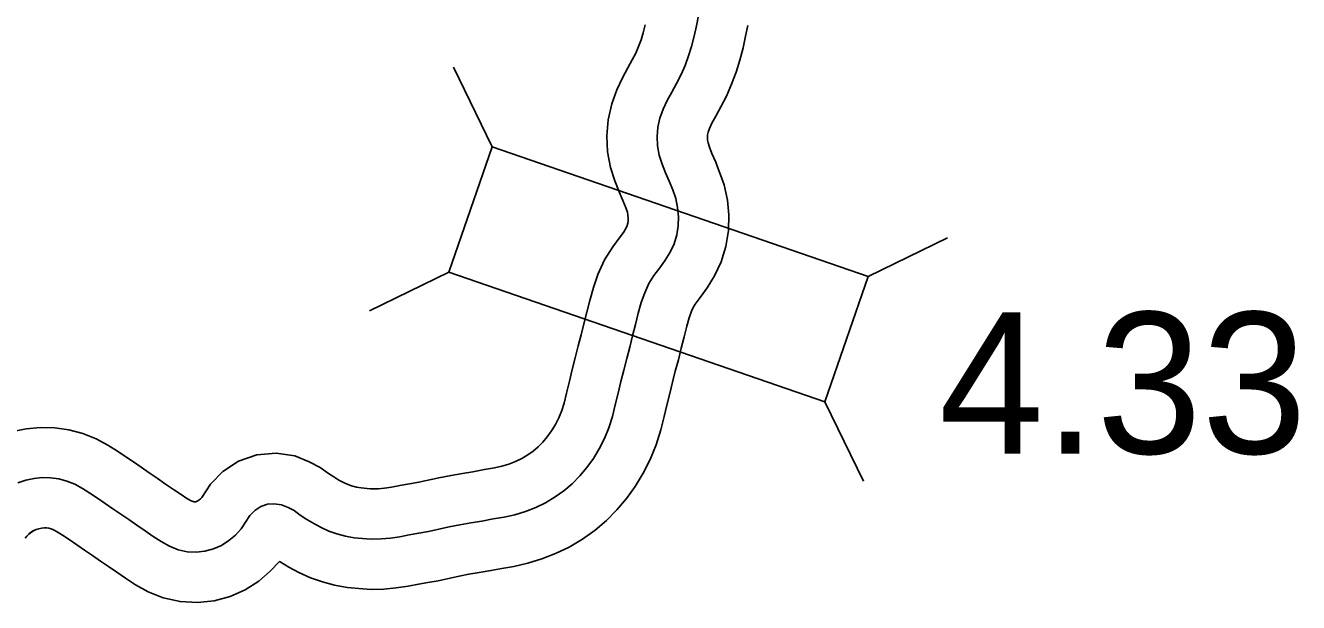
# Model space of a CAD drawing. Extents: x -83719 to 153526, y -11835 to 11446.
# Drawn here: x 9366.1 to 9492.9, y 255.3 to 312.7 of the extents above; entities that cross this region are included whole.
import ezdxf

# ---------------------------------------------------------------- set-up
doc = ezdxf.new("R2010")
doc.units = 0
for name, color, linetype in [('Level 11', 7, 'Continuous'), ('Level 20', 7, 'Continuous'), ('Level 58', 7, 'Continuous'), ('Level 59', 7, 'Continuous')]:
    doc.layers.add(name, color=color, linetype=linetype)

msp = doc.modelspace()

# ---------------------------------------------------------------- linework, layer by layer
at = {"layer": 'Level 11'}
for p, q in [((9435.25, 298.1), (9435.22, 298.18)), ((9425.9, 294.57), (9425.93, 294.5)), ((9366.91, 262.43), (9366.45, 262.11))]:
    msp.add_line(p, q, dxfattribs=at)
for points in [[(9425.93, 294.5), (9425.61, 295.29), (9425.25, 296.14), (9424.81, 297.24), (9424.38, 298.59), (9424.1, 300.12), (9424.01, 301.72), (9424.14, 303.33), (9424.5, 304.9), (9425, 306.31), (9425.57, 307.5), (9426.1, 308.49), (9426.55, 309.29), (9426.89, 309.97), (9427.18, 310.61), (9427.43, 311.29), (9427.65, 312), (9427.85, 312.78)], [(9435.22, 298.18), (9434.86, 299.1), (9434.49, 299.96), (9434.24, 300.6), (9434.1, 301.02), (9434.05, 301.31), (9434.03, 301.58), (9434.05, 301.82), (9434.11, 302.09), (9434.25, 302.45), (9434.49, 302.98), (9434.88, 303.69), (9435.38, 304.61), (9435.94, 305.69), (9436.45, 306.87), (9436.89, 308.06), (9437.27, 309.27), (9437.59, 310.5), (9437.83, 311.65), (9438.05, 312.72)], [(9366.45, 262.11), (9366.93, 262.41), (9367.17, 262.52), (9367.44, 262.61), (9367.73, 262.67), (9367.98, 262.69), (9368.2, 262.69), (9368.43, 262.65), (9368.67, 262.59), (9368.92, 262.49), (9369.27, 262.3), (9369.8, 261.97), (9370.46, 261.52), (9371.22, 261), (9372, 260.47), (9372.78, 259.93), (9373.58, 259.39), (9374.38, 258.83), (9375.2, 258.27), (9376.07, 257.67), (9377.08, 257.02), (9378.33, 256.33), (9379.83, 255.73), (9381.51, 255.35), (9383.25, 255.26), (9384.91, 255.44), (9386.51, 255.87), (9387.99, 256.53), (9389.37, 257.4), (9390.48, 258.37), (9391.42, 259.34), (9391.47, 259.31), (9392.36, 258.78), (9393.33, 258.24), (9394.5, 257.73), (9395.69, 257.31), (9396.88, 257), (9398.15, 256.76), (9399.72, 256.61), (9400.56, 256.57), (9401.81, 256.6), (9403.04, 256.71), (9404.22, 256.88), (9405.27, 257.08), (9406.19, 257.26), (9407.21, 257.43), (9409.32, 257.89), (9410.27, 258.08), (9411.29, 258.24), (9412.47, 258.44), (9413.57, 258.66), (9414.74, 258.84), (9416.15, 259.17), (9417.54, 259.6), (9418.92, 260.13), (9420.27, 260.78), (9421.61, 261.57), (9422.84, 262.45), (9423.98, 263.42), (9425.03, 264.48), (9425.97, 265.61), (9426.85, 266.82), (9427.64, 268.13), (9428.34, 269.5), (9428.92, 270.95), (9429.41, 272.45), (9429.72, 273.77), (9430, 274.9), (9430.28, 276.06), (9430.56, 277.19), (9430.84, 278.29), (9431.14, 279.43), (9431.43, 280.6), (9431.72, 281.73), (9431.98, 282.77), (9432.22, 283.62), (9432.45, 284.27), (9432.6, 284.63), (9432.82, 284.97), (9433.31, 285.62), (9434.01, 286.58), (9434.75, 287.8), (9435.39, 289.19), (9435.86, 290.71), (9436.12, 292.29), (9436.17, 293.86), (9436.02, 295.32), (9435.72, 296.86), (9435.25, 298.1)], [(9364.86, 272.28), (9366.2, 272.56), (9367.6, 272.7), (9369.03, 272.67), (9370.44, 272.47), (9371.82, 272.1), (9373.15, 271.57), (9374.32, 270.94), (9375.28, 270.33), (9376.1, 269.78), (9376.86, 269.26), (9377.63, 268.73), (9378.43, 268.18), (9379.24, 267.63), (9380.06, 267.06), (9380.86, 266.51), (9381.61, 266), (9382.2, 265.61), (9382.61, 265.4), (9382.82, 265.31), (9382.9, 265.29), (9382.96, 265.29), (9383.05, 265.3), (9383.16, 265.33), (9383.28, 265.38), (9383.37, 265.44), (9383.56, 265.6), (9383.67, 265.72), (9384.54, 267.05), (9385.77, 268.31), (9387.32, 269.33), (9389.17, 269.98), (9391.1, 270.14), (9392.93, 269.85), (9394.38, 269.27), (9395.46, 268.69), (9396.31, 268.11), (9396.82, 267.76), (9397.34, 267.45), (9397.79, 267.2), (9398.16, 267.04), (9398.59, 266.89), (9399.09, 266.76), (9399.56, 266.67), (9400.45, 266.59), (9400.7, 266.57), (9401.25, 266.59), (9401.87, 266.64), (9402.57, 266.75), (9403.39, 266.9), (9404.38, 267.09), (9405.3, 267.25), (9407.3, 267.68), (9408.5, 267.92), (9409.65, 268.11), (9410.68, 268.28), (9411.82, 268.51), (9412.83, 268.67), (9413.56, 268.84), (9414.27, 269.05), (9414.93, 269.31), (9415.54, 269.6), (9416.15, 269.96), (9416.67, 270.33), (9417.17, 270.76), (9417.63, 271.23), (9418.09, 271.77), (9418.51, 272.35), (9418.89, 272.98), (9419.23, 273.65), (9419.52, 274.37), (9419.76, 275.12), (9419.99, 276.11), (9420.29, 277.29), (9420.57, 278.45), (9420.86, 279.63), (9421.16, 280.81), (9421.46, 281.92), (9421.73, 283.02), (9422.02, 284.17), (9422.32, 285.34), (9422.68, 286.62), (9423.13, 287.93), (9423.77, 289.39), (9424.6, 290.67), (9425.26, 291.55), (9425.67, 292.12), (9425.9, 292.49), (9426.04, 292.79), (9426.11, 293.03), (9426.15, 293.25), (9426.15, 293.51), (9426.12, 293.86), (9426.07, 294.12), (9425.9, 294.57)], [(9366.09, 261.68), (9366.25, 261.88), (9366.45, 262.08), (9366.91, 262.43)]]:
    msp.add_lwpolyline(points, dxfattribs=at)
at = {"layer": 'Level 20'}
for p, q in [((9412.59, 300.64), (9408.74, 308.55)), ((9450.03, 287.72), (9457.94, 291.57)), ((9408.29, 288.16), (9400.37, 284.31)), ((9445.72, 275.24), (9449.57, 267.33))]:
    msp.add_line(p, q, dxfattribs=at)
msp.add_lwpolyline([(9408.29, 288.16), (9445.72, 275.24), (9450.03, 287.72), (9412.59, 300.64)], close=True, dxfattribs=at)
at = {"layer": 'Level 59'}
for points in [[(9430.58, 296.34), (9430.23, 297.2), (9429.87, 298.05), (9429.52, 298.92), (9429.24, 299.8), (9429.07, 300.72), (9429.02, 301.65), (9429.1, 302.58), (9429.3, 303.49), (9429.63, 304.38), (9430.03, 305.24), (9430.49, 306.09), (9430.97, 306.95), (9431.42, 307.83), (9431.81, 308.74), (9432.16, 309.68), (9432.46, 310.64), (9432.72, 311.64), (9432.94, 312.67), (9433.14, 313.71)], [(9365.35, 267.18), (9366.15, 267.44), (9366.97, 267.62), (9367.79, 267.7), (9368.62, 267.68), (9369.44, 267.56), (9370.25, 267.35), (9371.03, 267.03), (9371.79, 266.62), (9372.54, 266.15), (9373.28, 265.65), (9374.04, 265.13), (9374.82, 264.6), (9375.61, 264.06), (9376.41, 263.51), (9377.22, 262.95), (9378.03, 262.39), (9378.84, 261.84), (9379.64, 261.32), (9380.47, 260.86), (9381.32, 260.52), (9382.21, 260.32), (9383.1, 260.27), (9383.98, 260.37), (9384.84, 260.6), (9385.64, 260.95), (9386.37, 261.42), (9387.02, 261.98), (9387.6, 262.59), (9388.46, 263.91), (9388.97, 264.43), (9389.56, 264.82), (9390.22, 265.05), (9390.9, 265.1), (9391.6, 264.99), (9392.27, 264.73), (9392.86, 264.41), (9393.49, 263.97), (9394.15, 263.54), (9394.85, 263.12), (9395.56, 262.72), (9396.33, 262.38), (9397.14, 262.1), (9397.99, 261.88), (9398.85, 261.71), (9400.08, 261.6), (9400.63, 261.57), (9401.53, 261.59), (9402.46, 261.67), (9403.39, 261.81), (9404.33, 261.99), (9405.28, 262.17), (9406.25, 262.34), (9408.31, 262.79), (9409.38, 263), (9410.47, 263.18), (9411.57, 263.36), (9412.69, 263.58), (9413.78, 263.75), (9414.86, 264), (9415.91, 264.32), (9416.93, 264.72), (9417.9, 265.19), (9418.88, 265.77), (9419.75, 266.39), (9420.57, 267.09), (9421.33, 267.86), (9422.03, 268.69), (9422.68, 269.59), (9423.26, 270.55), (9423.78, 271.58), (9424.22, 272.66), (9424.59, 273.79), (9424.85, 274.94), (9425.14, 276.1), (9425.42, 277.26), (9425.71, 278.41), (9426, 279.55), (9426.3, 280.67), (9426.58, 281.81), (9426.87, 282.95), (9427.15, 284.06), (9427.45, 285.12), (9427.79, 286.1), (9428.19, 287.01), (9428.71, 287.82), (9429.28, 288.59), (9429.84, 289.35), (9430.32, 290.15), (9430.71, 290.99), (9430.99, 291.87), (9431.13, 292.77), (9431.16, 293.68), (9431.07, 294.59), (9430.9, 295.49), (9430.58, 296.34)]]:
    msp.add_lwpolyline(points, dxfattribs=at)

# ---------------------------------------------------------------- texts
at = {"layer": 'Level 58'}
msp.add_text('4.33', height=14.08, dxfattribs=at).set_placement((9457.09, 270.09))

doc.saveas('drawing.dxf')
